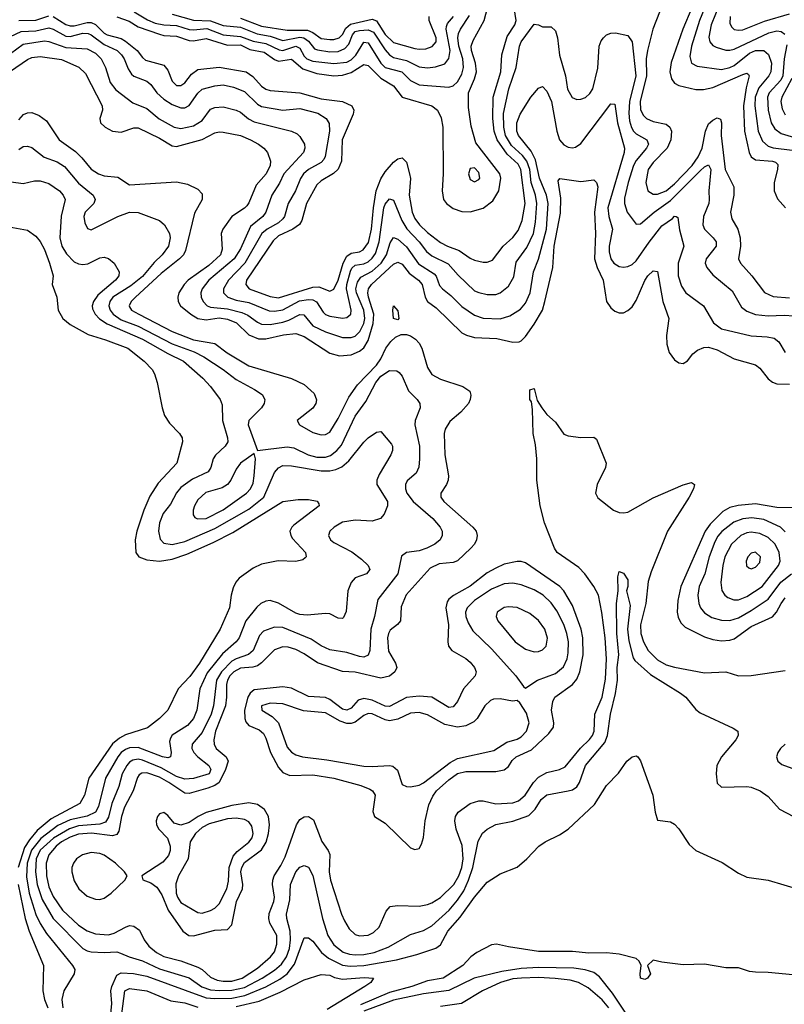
# Model space of a CAD drawing. Header units: inches. Extents: x 501365 to 657855, y 482276 to 547543.
# Tile 362 of 656: x 563154 to 566745, y 504167 to 508794. Entities that reach past the tile are written whole.
import ezdxf

# ---------------------------------------------------------------- set-up
doc = ezdxf.new("R2010")
doc.units = ezdxf.units.IN
doc.header["$MEASUREMENT"] = 0
doc.layers.add('A5560', color=7, linetype='Continuous')

msp = doc.modelspace()

# ---------------------------------------------------------------- linework, layer by layer
at = {"layer": 'A5560', "color": 5}
for points, elevation in [([(566429.2, 508990), (566347, 508790), (566309.4, 508670), (566301.2, 508621.2), (566310, 508590.3), (566336.1, 508576.1), (566450, 508560.7), (566490, 508570.1), (566510, 508579.7), (566582.5, 508637.5), (566610, 508650.3), (566649, 508649), (566671.1, 508631.1), (566684.6, 508590), (566682.6, 508550), (566673.5, 508530), (566625.1, 508474.9), (566609, 508430), (566606.9, 508390), (566622.2, 508270), (566643.7, 508223.7), (566670, 508199.6), (566692.3, 508192.3), (566781.6, 508181.6)], 2040), ([(563311.3, 508810), (563370, 508772.3), (563390, 508766.2), (563410, 508766), (563470, 508781.6), (563490, 508780.9), (563510, 508772), (563550, 508731.6), (563563.7, 508723.7), (563630, 508706.3), (563650, 508694.3), (563704.6, 508650), (563730, 508616.4), (563744.5, 508604.5), (563830, 508580.4), (563850, 508557.3), (563870, 508505.2), (563890, 508485.6), (563910, 508484.5), (563930, 508497.7), (563960.9, 508539.1), (563990, 508560.8), (564090, 508571.1), (564216.9, 508550), (564248.2, 508528.2), (564290, 508481.3), (564310, 508468), (564330, 508461.5), (564470, 508450.6), (564570, 508421.8), (564669.4, 508409.4), (564713.2, 508390), (564722.9, 508370), (564720.7, 508350), (564668.3, 508230), (564665.8, 508130), (564650, 508092.7), (564628, 508072), (564570, 508037.8), (564550, 508018.4), (564500.5, 507930), (564478.6, 507850), (564468.2, 507831.8), (564437, 507810), (564370, 507778), (564344.3, 507755.7), (564219.7, 507570), (564215.8, 507550), (564232, 507530), (564330, 507494), (564370, 507487.7), (564530, 507536.9), (564558.4, 507538.4), (564610, 507518.5), (564630, 507527.9), (564650, 507570.9), (564673.8, 507650), (564690, 507683.3), (564710, 507697.4), (564750, 507703.4), (564767.3, 507712.7), (564792.2, 507747.8), (564805.6, 507810), (564814.8, 507910), (564828.4, 507990), (564850, 508047.2), (564870, 508079.8), (564910, 508125.4), (564930, 508139.8), (564950, 508145.4), (564970, 508125.3), (564985.2, 508070), (564988.8, 508048.8), (564982.6, 507970), (564996.5, 507890), (565010, 507859.5), (565030.9, 507830.9), (565070, 507793.8), (565130, 507747.8), (565162.6, 507730), (565217.5, 507710), (565270, 507673.2), (565290, 507664.1), (565330, 507655.3), (565350, 507655.1), (565375.2, 507664.8), (565424.4, 507730), (565470, 507771.4), (565495.8, 507804.2), (565513.4, 507850), (565527.6, 507930), (565508.2, 508090), (565495.9, 508115.9), (565443, 508163), (565396.2, 508230), (565382.7, 508270), (565376.6, 508330), (565378, 508430), (565414.5, 508550), (565418.4, 508630), (565443.9, 508716.1), (565479.7, 508770), (565486.1, 508790), (565473.9, 508870)], 1980), ([(563610, 508808.1), (563667.4, 508787.4), (563710, 508760.9), (563810, 508725.9), (563830, 508720.8), (563890, 508717.7), (563950, 508696.7), (563970, 508695.4), (564030, 508705.4), (564130, 508674.8), (564190, 508675.9), (564234.4, 508654.4), (564301.3, 508641.3), (564350, 508607.1), (564370, 508599.9), (564430, 508608.2), (564482.9, 508562.9), (564550, 508542.1), (564630, 508530.1), (564670, 508533.1), (564710, 508546.6), (564770, 508583.5), (564790, 508578.9), (564850, 508520.2), (564910, 508482.9), (564950.1, 508430.1), (565089.7, 508389.7), (565115.7, 508370), (565133.8, 508333.8), (565140.6, 508290), (565143.1, 508070), (565137.7, 507990), (565143.8, 507950), (565158.2, 507930), (565190, 507907.6), (565230, 507892.5), (565270, 507890.7), (565330, 507908.4), (565376.8, 507943.2), (565404, 507990), (565414.1, 508050), (565409.2, 508070), (565296.3, 508216.3), (565274.2, 508294.2), (565261.5, 508381.5), (565262.1, 508450), (565290, 508516.3), (565298.7, 508550), (565294.8, 508590), (565275.9, 508650), (565274.4, 508670), (565283.4, 508696.6), (565334.7, 508790), (565351.6, 508850)], 2020), ([(566311, 508850), (566268.7, 508750), (566213.6, 508593.6), (566207.7, 508550), (566215.9, 508515.9), (566230, 508496.6), (566250, 508484.6), (566330, 508466.4), (566365.7, 508465.7), (566410, 508476.1), (566550, 508537.4), (566570, 508543), (566577.4, 508537.4), (566579.8, 508530), (566565.8, 508474.2), (566554.2, 508390), (566558.8, 508270), (566580.3, 508170), (566589.2, 508149.2), (566610, 508135.4), (566689.3, 508129.3), (566704.6, 508124.6), (566714.4, 508114.4), (566713.5, 508090), (566698, 508030), (566697.1, 507990), (566712.7, 507952.7), (566750.9, 507910)], 2020), ([(566443.2, 508870), (566402.6, 508770), (566391.6, 508711.6), (566395.5, 508690), (566410, 508673.2), (566425.6, 508665.6), (566470, 508651.6), (566490, 508650.6), (566510, 508655.4), (566673.4, 508733.4), (566710, 508741.5), (566730, 508738.9), (566747.2, 508727.2)], 2060), ([(563150, 508791.2), (563230, 508792.4), (563290, 508812.7)], 1980), ([(563691, 508831), (563753.2, 508793.2), (563790, 508778), (563829.9, 508770.1), (563890, 508767), (563950, 508748.5), (563970, 508746.6), (564032.8, 508752.8), (564110, 508723.3), (564190, 508715.1), (564250, 508693), (564310, 508682.3), (564372.3, 508652.3), (564390, 508650.3), (564450, 508669.8), (564470, 508660.5), (564490, 508623), (564502.4, 508610), (564530, 508599.3), (564630, 508588.7), (564690, 508595.4), (564710, 508605.3), (564732.8, 508627.2), (564770, 508688.6), (564790, 508685), (564849.5, 508589.5), (564870.3, 508570.3), (564949.1, 508549.1), (564990, 508508.3), (565030, 508488.9), (565170, 508477.9), (565190, 508484.2), (565210, 508503), (565230, 508538.8), (565238.5, 508570), (565235.7, 508610), (565216.9, 508670), (565211.1, 508710), (565214.3, 508730), (565223.9, 508750), (565266.2, 508813.8)], 2040), ([(563870, 508819.9), (563970, 508791.5), (564050, 508788.5), (564110, 508766.8), (564190, 508758.8), (564268.8, 508728.8), (564330, 508717.5), (564390, 508696.7), (564470, 508711.7), (564488.8, 508708.8), (564510, 508692.8), (564538.3, 508658.3), (564552.1, 508652.1), (564610, 508644.1), (564650, 508645.3), (564681.1, 508658.9), (564700, 508680), (564716.6, 508723.4), (564730, 508738.4), (564750, 508744.1), (564790, 508746.3), (564815.2, 508735.2), (564870, 508652.6), (564890, 508629.7), (564910, 508616.2), (564970, 508603.2), (565030, 508572.4), (565070, 508568.8), (565107.1, 508572.9), (565150, 508587.8), (565170, 508611.6), (565175.1, 508650), (565156.3, 508750), (565157.9, 508762.1), (565163.8, 508776.2), (565191.8, 508810)], 2060), ([(564190, 508801.9), (564290, 508764.3), (564410, 508745.4), (564505.9, 508745.9), (564530, 508734.7), (564570, 508705.8), (564610, 508700.8), (564630, 508701.3), (564654.7, 508710), (564670, 508725.6), (564686.1, 508753.9), (564707, 508773), (564810, 508796.9), (564830, 508789.7), (564870, 508725.1), (564910, 508686.7), (565010, 508659), (565030, 508655.7), (565061.7, 508658.3), (565091, 508669), (565109.4, 508690.6), (565109.9, 508710), (565076.5, 508790), (565077.2, 508810)], 2080), ([(566159, 508830), (566127.8, 508750), (566102.2, 508650), (566096.8, 508610), (566097.6, 508530), (566067.8, 508410), (566070.4, 508370.4), (566084.3, 508344.3), (566098.2, 508330), (566130, 508315.9), (566190, 508303.5), (566207.8, 508290), (566215, 508270), (566212.4, 508230), (566195.1, 508190), (566130, 508124), (566106.5, 508090), (566094.7, 508030), (566104.3, 507990), (566130, 507974.3), (566150, 507974.7), (566190, 507989.4), (566230, 508022.7), (566312.8, 508110), (566341.1, 508150), (566359.4, 508190), (566375.3, 508270), (566390, 508304.3), (566410, 508322.8), (566430, 508332.5), (566446.2, 508326.2), (566451, 508310), (566448.5, 508250), (566467.7, 508090), (566508.4, 508008.4), (566507.9, 507970), (566492.5, 507890), (566498.6, 507858.6), (566527.4, 507810), (566537.5, 507770), (566539.8, 507730), (566530.1, 507670), (566540.2, 507650), (566593.5, 507590), (566651.9, 507511.9), (566693.1, 507493.1), (566770, 507486.5)], 1980), ([(566491, 508810), (566490, 508777.3), (566499.1, 508759.1), (566510, 508749.1), (566530, 508744.6), (566550, 508746.2), (566653, 508787), (566770, 508821.4)], 2080), ([(563110, 508715.8), (563160.3, 508739.7), (563230, 508741.7), (563290, 508755.6), (563310, 508749.4), (563370, 508717.4), (563390, 508715), (563450, 508731), (563475.8, 508730), (563490, 508724.1), (563550, 508677.2), (563610.7, 508650), (563631.4, 508630), (563644.2, 508610), (563663.2, 508563.2), (563679.1, 508539.1), (563690, 508529.5), (563750, 508506.3), (563769.3, 508489.3), (563797.5, 508450), (563830, 508420.4), (563870, 508395.2), (563910, 508380.6), (563930, 508381), (563950, 508390.7), (563990, 508449.4), (564010, 508468.4), (564070, 508483.8), (564110, 508487.7), (564157.6, 508477.6), (564210, 508456.8), (564270, 508397.5), (564290, 508386.5), (564390, 508368.8), (564470, 508377.4), (564554.7, 508354.7), (564592.9, 508330), (564606.7, 508306.7), (564609.6, 508270), (564588.6, 508151.4), (564582.2, 508137.8), (564570, 508124.1), (564510, 508090.3), (564486.9, 508070), (564472.1, 508048), (564449.2, 507990), (564414.6, 507930), (564397.4, 507870), (564390, 507858.4), (564370, 507840.1), (564315.3, 507810), (564290.8, 507789.2), (564211.9, 507650), (564135, 507570), (564110.6, 507530), (564110.7, 507510), (564131.7, 507490), (564170, 507477), (564230, 507465.4), (564325.6, 507425.6), (564350, 507423.9), (564390, 507430.1), (564467.2, 507472.8), (564510, 507478.9), (564530, 507477.3), (564548.5, 507468.5), (564579.2, 507419.2), (564589.7, 507409.7), (564610, 507401.8), (564670, 507391.8), (564690, 507394.8), (564709.8, 507410), (564711.1, 507430), (564688.4, 507530), (564689.7, 507550), (564707.5, 507612.5), (564714, 507626), (564730, 507640.2), (564770, 507647.1), (564790, 507656.3), (564810, 507674.3), (564824.3, 507695.7), (564841.5, 507750), (564864.4, 507910), (564870, 507928.2), (564890, 507952.5), (564910, 507945.8), (564949.4, 507850), (564972.1, 507812.1), (565030.1, 507750), (565065, 507705), (565090, 507685.4), (565166.4, 507646.4), (565213.7, 507593.7), (565290, 507520.9), (565310, 507511.7), (565350, 507503), (565390, 507502.5), (565410, 507510.2), (565450, 507541.6), (565474.5, 507585.5), (565485.4, 507654.6), (565536.3, 507723.7), (565567.3, 507790), (565576.8, 507843.2), (565582.6, 507930), (565576.4, 507970), (565557, 508030), (565549.2, 508090), (565535.7, 508130), (565515.7, 508155.7), (565463.5, 508203.5), (565435.7, 508250), (565427.5, 508290), (565426.1, 508353.9), (565452, 508470), (565485.8, 508570), (565501, 508670), (565509.9, 508690), (565570, 508772.7), (565590, 508770.2), (565610, 508761.2), (565650, 508760.2), (565670, 508742.3), (565680.1, 508710), (565690, 508628.2), (565716.9, 508530), (565727.7, 508467.7), (565748.7, 508428.7), (565770, 508419.8), (565790, 508420.7), (565811.1, 508428.9), (565832.5, 508447.5), (565845.5, 508470), (565870, 508566.8), (565876.2, 508670), (565884.9, 508695.1), (565896.3, 508710), (565910, 508722.6), (565930, 508731.7), (565953, 508733), (566010, 508720.4), (566030, 508690.6), (566047.3, 508530), (566017.4, 508410), (566014.4, 508354.4), (566018.9, 508318.9), (566027.2, 508287.2), (566037.3, 508270), (566050, 508257.9), (566099.3, 508230), (566106.9, 508210), (566098.3, 508190), (566050, 508132.5), (566037.1, 508110), (566012.1, 508030), (565995.4, 507955.4), (565994.1, 507930), (566006.7, 507890), (566050, 507833.8), (566070, 507834.7), (566134.6, 507890), (566210, 507944.3), (566350, 508084.4), (566370, 508102.9), (566390, 508112), (566399.6, 508090), (566390.7, 507990.7), (566392.8, 507950), (566390.1, 507930), (566366.2, 507870), (566362.5, 507830), (566370.2, 507810), (566411.9, 507770), (566425.5, 507750), (566425.1, 507730), (566378.6, 507670), (566373.7, 507650), (566380.7, 507630), (566410, 507595.5), (566500.6, 507520.6), (566544.1, 507444.1), (566570, 507424.5), (566610, 507409.1), (566670, 507402.2), (566745.3, 507405.3), (566790, 507402.2)], 1960), ([(563110, 508635.4), (563170, 508678.8), (563270, 508695.1), (563290, 508692.7), (563370, 508664.5), (563470, 508657.5), (563510, 508636.6), (563536.8, 508610), (563556.9, 508570), (563579.1, 508499.1), (563605.3, 508465.3), (563684.5, 508404.5), (563750, 508377.7), (563809.1, 508329.1), (563879.6, 508290), (563910, 508283.1), (563970, 508296.3), (564010, 508321.3), (564050, 508373.2), (564070, 508382.3), (564110, 508384.4), (564170, 508369), (564190, 508359.6), (564228.7, 508328.7), (564254.4, 508314.4), (564431.1, 508271.1), (564457.7, 508257.7), (564470, 508246), (564491.8, 508210), (564493.6, 508190), (564486.6, 508170), (564394.7, 508070), (564373.8, 508026.2), (564337.7, 507970), (564310.4, 507889.6), (564295.7, 507870), (564237.7, 507822.3), (564190, 507717.3), (564160.3, 507670), (564041.3, 507570), (564010.2, 507530.2), (564004.7, 507510), (564006.5, 507490), (564015, 507470), (564033.8, 507450), (564050, 507443.8), (564130, 507435.7), (564197.7, 507417.8), (564225.6, 507405.6), (564270, 507372.6), (564290, 507363.9), (564330, 507361.8), (564390, 507372.9), (564418, 507382), (564470, 507408.8), (564488.1, 507408.1), (564530, 507355.7), (564590, 507327.4), (564670, 507301.3), (564710, 507301), (564730, 507307.8), (564751.2, 507328.8), (564770, 507366.9), (564775.5, 507390), (564769.5, 507430), (564735.9, 507510), (564733.2, 507530), (564739.7, 507560.3), (564755.9, 507584.1), (564810, 507612.5), (564851.1, 507650), (564876.6, 507690), (564893.7, 507746.3), (564910, 507770.9), (564930, 507763.6), (564970, 507726.8), (565027, 507647), (565100.4, 507600.4), (565109.2, 507589.2), (565125.9, 507545.9), (565139.1, 507530), (565178.4, 507498.4), (565230, 507446.5), (565290, 507405.7), (565331.1, 507391.1), (565410, 507389.1), (565456.7, 507403.3), (565505.6, 507434.4), (565530, 507462.9), (565552, 507510), (565567.6, 507610), (565590, 507668.9), (565627.6, 507810), (565636, 507930), (565628.4, 507970), (565595.3, 508050), (565575.9, 508135.9), (565556, 508176), (565496.7, 508250), (565488.5, 508270), (565488.2, 508310), (565503.9, 508350), (565554.3, 508430), (565590, 508472.2), (565610, 508480.3), (565630, 508458.7), (565651.6, 508410), (565676.6, 508270), (565689.1, 508230), (565710, 508206), (565730, 508194.8), (565750, 508191.9), (565764, 508196), (565790, 508212.7), (565930, 508398.3), (565950, 508397.6), (565961.1, 508310), (565994.4, 508190), (565992.7, 508170), (565917, 507910), (565921.1, 507870), (565938.5, 507810), (565923.3, 507730), (565923.3, 507703.3), (565930.5, 507670.5), (565945, 507650), (565970, 507634.5), (565990, 507630.8), (566010, 507633.9), (566030, 507643.5), (566050, 507660.7), (566110, 507748.9), (566170, 507826.4), (566220.4, 507859.6), (566230, 507871.4), (566238, 507870), (566244.9, 507864.9), (566253.5, 507806.5), (566273.5, 507730), (566246.4, 507650), (566247, 507590), (566261.8, 507541.8), (566283.2, 507510), (566365.7, 507450), (566412.4, 507370), (566450, 507341.5), (566589.2, 507309.2), (566664.2, 507304.2), (566697.3, 507297.3), (566720.4, 507280.4), (566750.1, 507230.1)], 1940), ([(566757, 508677), (566745.1, 508610), (566738.6, 508530), (566728.8, 508510), (566674.5, 508450), (566666.4, 508430), (566669.5, 508370), (566683, 508310), (566701.4, 508281.4), (566730, 508259.6), (566845.6, 508225.6)], 2060), ([(563110, 508552.6), (563190, 508607.4), (563210, 508616.3), (563250, 508620.8), (563350, 508607.5), (563430.8, 508570.8), (563461.9, 508541.9), (563540.4, 508390), (563542.6, 508370), (563530.2, 508330), (563532.9, 508310), (563555, 508290), (563590, 508271.2), (563630, 508266.6), (563690, 508286.9), (563710, 508286.8), (563810, 508238.3), (563870, 508201.5), (563890, 508197.8), (564010, 508232), (564070, 508262.2), (564090, 508267.5), (564110, 508265.6), (564190, 508250.1), (564238, 508230), (564275.5, 508210), (564300.7, 508190), (564316.9, 508170), (564331, 508130), (564329.4, 508110), (564311.1, 508070), (564263.8, 508016.2), (564230, 507933.1), (564220.4, 507919.6), (564210, 507908), (564149.8, 507870.2), (564107.9, 507810), (564100.1, 507790), (564104.7, 507715.3), (564096.7, 507690), (564041.3, 507638.7), (563945.3, 507570), (563925.5, 507550), (563901.3, 507510), (563896.3, 507490), (563898.1, 507470), (563909.5, 507450), (563958, 507410), (563990, 507390.1), (564030, 507384.5), (564090, 507392.7), (564130, 507386.6), (564171.7, 507370), (564230, 507314.1), (564274.6, 507294.6), (564310, 507294), (564393.5, 507313.5), (564450, 507319.9), (564490, 507305), (564610, 507226.8), (564655.4, 507215.4), (564710, 507218.9), (564750, 507237), (564770, 507252.3), (564790, 507286.6), (564813.8, 507366.2), (564816.5, 507410), (564791.9, 507490), (564788.5, 507510), (564792.7, 507530), (564806.3, 507550), (564890, 507627.8), (564910, 507644.8), (564930, 507654.3), (564950, 507646), (564983.8, 507603.8), (565026.3, 507570), (565043.6, 507550), (565058.8, 507490), (565069.5, 507469.5), (565110, 507441), (565230, 507323.2), (565251.9, 507311.9), (565290, 507301.3), (565395.5, 507295.5), (565470, 507278.6), (565499.5, 507280.5), (565510, 507284.5), (565530, 507305.4), (565570, 507363.5), (565608.7, 507430), (565620.6, 507470), (565657.6, 507630), (565664.1, 507730), (565694.7, 507885.3), (565696.1, 507956.1), (565682.9, 508037.1), (565691.6, 508048.4), (565790, 508034.7), (565850, 508041.3), (565862.4, 508030), (565869.2, 508009.2), (565853.5, 507890), (565859, 507790), (565854.2, 507670), (565866.3, 507630), (565893.9, 507570), (565910, 507470.4), (565930, 507440.7), (565950, 507424.1), (565970, 507416.3), (565990, 507417.5), (566010, 507427.2), (566030, 507445.6), (566050, 507474.7), (566090, 507569.1), (566103.9, 507590), (566130, 507613.7), (566150, 507611.6), (566174.1, 507470), (566203.5, 507390), (566191.5, 507310), (566192.8, 507270), (566203.9, 507230), (566230, 507195.5), (566250, 507181.6), (566270, 507179.3), (566290, 507191.1), (566315.6, 507224.4), (566338.1, 507241.9), (566366.6, 507253.4), (566390, 507255.3), (566430, 507243.2), (566510, 507200.2), (566610, 507172.1), (566630, 507156.5), (566670, 507106), (566690, 507090.2), (566710, 507083.8), (566770, 507081.6)], 1920), ([(566781.5, 508518.5), (566733.2, 508430), (566729.4, 508410), (566735.5, 508375.5), (566750, 508347.6)], 2080), ([(563150, 508324.3), (563171.5, 508348.5), (563190, 508357.5), (563210, 508357.8), (563244.6, 508344.6), (563278.8, 508318.8), (563339, 508230), (563415.4, 508175.4), (563446, 508146), (563490, 508091.6), (563523.6, 508070), (563550, 508061.3), (563613.8, 508053.8), (563670, 508018.5), (563890, 508032), (563941.7, 508021.7), (563990, 507997.7), (564010, 507975.5), (564010.1, 507950), (563974.8, 507885.2), (563932.1, 507710), (563922.8, 507690), (563903.9, 507670), (563818.2, 507601.8), (563697.7, 507490), (563677.7, 507470), (563668.2, 507450), (563670, 507444.9), (563678.6, 507430), (563713.2, 507410), (563870, 507329.7), (563970, 507290.6), (564070, 507272.7), (564128.2, 507228.2), (564230, 507167.8), (564430, 507108.5), (564490, 507079.8), (564537.1, 507037.1), (564548.1, 507008.1), (564544.3, 506990), (564531.1, 506968.9), (564456.3, 506910), (564467.7, 506890), (564530, 506854.3), (564570, 506843.2), (564590, 506844.6), (564610, 506856.2), (564650, 506920.7), (564699.9, 507020.1), (564741, 507079), (564830, 507171), (564850, 507200.7), (564873.6, 507250), (564897.3, 507282.7), (564918.3, 507301.7), (564945.2, 507314.8), (564970, 507315.1), (564990, 507308.5), (565013.4, 507293.4), (565030, 507273.9), (565042.4, 507250), (565070, 507160.3), (565090, 507127.7), (565130, 507105.3), (565235.5, 507070), (565268, 507048), (565272.4, 507030), (565270.2, 507010), (565261.6, 506990), (565226.5, 506950), (565174.4, 506905.6), (565151.6, 506870), (565148, 506850), (565150.8, 506750), (565167.9, 506650), (565167.1, 506630), (565159, 506610), (565131.8, 506570), (565131.7, 506550), (565145.5, 506530), (565282.6, 506410), (565297.5, 506390), (565303, 506370), (565300.1, 506350), (565290.1, 506330), (565272.3, 506310), (565210, 506250.9), (565190, 506243.1), (565123.6, 506236.4), (565082.5, 506217.5), (564968.9, 506091.1), (564945.7, 506034.3), (564942, 505970), (564927.9, 505952.1), (564894.4, 505925.6), (564885.5, 505910), (564881.8, 505890), (564885.9, 505825.9), (564918.2, 505770), (564924.7, 505750), (564915.6, 505730), (564890, 505709.4), (564850, 505700.3), (564730, 505728.1), (564670, 505730.4), (564552.3, 505772.3), (564490, 505813.5), (564450, 505833.8), (564414.7, 505845.3), (564390, 505847.1), (564350, 505833.7), (564290, 505771.8), (564270, 505758.1), (564248.5, 505751.5), (564190, 505747), (564160.1, 505730), (564141.1, 505710), (564130.1, 505690), (564125.3, 505670), (564125.7, 505610), (564120.4, 505570), (564074.1, 505450), (564065.8, 505410), (564066.8, 505390), (564077, 505370), (564123, 505330), (564132.7, 505310), (564121, 505270), (564090, 505209.9), (564070, 505195.6), (564036.8, 505183.2), (563950, 505157.6), (563930, 505158.7), (563854.3, 505210), (563810, 505234.4), (563750, 505254.1), (563726.6, 505253.4), (563714.3, 505245.7), (563706.4, 505233.6), (563686.2, 505170), (563646, 505094), (563632.3, 505050), (563619, 504981), (563610, 504964.3), (563590, 504958.3), (563490.7, 504970.7), (563430, 504966), (563390, 504951.9), (563350.5, 504930), (563324.5, 504910), (563290, 504870), (563277.8, 504830), (563279.2, 504770), (563290, 504719.7), (563310, 504673.8), (563354.7, 504610), (563430, 504539), (563470, 504511.6), (563510, 504498.2), (563570, 504493.3), (563598, 504502), (563650, 504530.1), (563670, 504536.8), (563690, 504534.8), (563716.1, 504516.1), (563738.8, 504470), (563760.6, 504440.6), (563796.8, 504410), (563830, 504392.3), (563910, 504371.5), (563990, 504342.3), (564010.3, 504330.3), (564050, 504293.9), (564080.9, 504280.9), (564110, 504275.6), (564150, 504276.3), (564199, 504290), (564270, 504336.4), (564331.5, 504390), (564350, 504413.4), (564361.8, 504450), (564360.7, 504490), (564327.8, 504547.8), (564323.3, 504570), (564325.7, 504594.3), (564347.2, 504650), (564350.3, 504670), (564340.7, 504730), (564342.1, 504750), (564349.1, 504770), (564380.6, 504819.4), (564399.9, 504860.1), (564454.4, 505010), (564470, 505036.2), (564490, 505048.2), (564510, 505049.2), (564533.6, 505033.6), (564572.1, 504932.1), (564602.7, 504890), (564610.8, 504870.8), (564607.8, 504790), (564613, 504750), (564665.2, 504590), (564679.3, 504559.3), (564701.4, 504521.4), (564730, 504495.2), (564750, 504488.1), (564790, 504491.4), (564816, 504504), (564842.2, 504530), (564875, 504605), (564894, 504626), (564928.5, 504631.5), (565030, 504628.4), (565070, 504636.4), (565090, 504644), (565130, 504669.6), (565192.6, 504730), (565217, 504770), (565229.9, 504810), (565236.1, 504850), (565232.6, 504912.6), (565204.5, 504990), (565198.1, 505030), (565201, 505050), (565212.9, 505070), (565270, 505111), (565310, 505124), (565330, 505123.6), (565390.3, 505109.7), (565470, 505114), (565496.9, 505123.1), (565527.3, 505150), (565566.5, 505210), (565590, 505233.9), (565630, 505255.7), (565690, 505270.5), (565716.5, 505283.5), (565788.6, 505371.4), (565830, 505412.3), (565844, 505430), (565852, 505450), (565855.9, 505530), (565889.4, 505610.6), (565905.1, 505694.9), (565910.2, 505790), (565904.6, 505890), (565888.9, 506008.9), (565872.2, 506090), (565850.8, 506130.8), (565808.6, 506190), (565780.4, 506220.4), (565679.1, 506290), (565666, 506310), (565618.5, 506430), (565598.6, 506510), (565582.9, 506630), (565583.2, 506730), (565576.7, 506796.7), (565565.9, 506850), (565562.3, 506962.3), (565557.8, 506997.8), (565549.9, 507010.1), (565550, 507054.9), (565570, 507061), (565585.2, 507005.2), (565605.7, 506970), (565630, 506939.1), (565670, 506902.8), (565710, 506847.3), (565730, 506838), (565790, 506830.4), (565850, 506832.4), (565863.1, 506823.1), (565908.4, 506710), (565905.7, 506690), (565866.2, 506610), (565859.2, 506570), (565870, 506547.7), (565942.6, 506490), (565970, 506478.6), (565990, 506476.6), (566010, 506480.6), (566130, 506547.6), (566270, 506608.9), (566310, 506619.3), (566324, 506610), (566319.5, 506590), (566298.8, 506550), (566196.9, 506390), (566119.8, 506200.2), (566106.2, 506153.8), (566094.7, 506050), (566069.8, 505950.2), (566071.4, 505910), (566083.9, 505870), (566105.8, 505830), (566150, 505785.7), (566190, 505763.1), (566230, 505751), (566370, 505725.3), (566471.3, 505730), (566530.7, 505710.7), (566590, 505711.8), (566750, 505735.6)], 1880), ([(563150, 508184), (563170, 508199.3), (563190, 508200.7), (563210, 508193.6), (563268.9, 508148.9), (563330, 508126.9), (563363.8, 508103.8), (563430, 508026.1), (563499.3, 507970), (563508.5, 507950), (563501.5, 507930), (563460.9, 507890), (563454.4, 507870), (563460, 507840), (563472.4, 507812.4), (563490, 507806.9), (563614, 507870), (563670, 507890.1), (563710, 507888), (563810.4, 507850), (563833.7, 507830), (563857.7, 507790), (563861.1, 507770), (563852.6, 507730), (563823, 507690), (563785.9, 507654.1), (563730, 507587.7), (563676.1, 507543.9), (563591.5, 507490), (563576.7, 507470), (563571.7, 507450), (563577.8, 507430), (563592.3, 507410), (563630, 507383.3), (563710, 507354.1), (563870, 507271), (563973, 507233), (564018.5, 507210), (564109.4, 507150), (564170, 507103.9), (564257.1, 507057.1), (564292.4, 507032.4), (564305.2, 507010), (564302.6, 506990), (564289.3, 506970), (564230.2, 506910), (564227.4, 506890), (564270.4, 506770.4), (564410, 506787.2), (564441.8, 506781.8), (564509.2, 506750), (564550, 506738.9), (564590, 506738.1), (564613.2, 506746.8), (564644, 506770), (564665.4, 506794.6), (564730, 506931.6), (564780.1, 506999.9), (564826.7, 507090), (564850, 507119.6), (564890, 507145.6), (564924.7, 507144.7), (564936.7, 507136.7), (564950, 507119.3), (564980.2, 507050), (565020.3, 507010), (565033.7, 506990), (565034.3, 506970), (565011.6, 506910), (565009.5, 506890), (565031.2, 506790), (565032.3, 506730), (565027.9, 506692.1), (565016, 506664), (564973, 506627), (564966.2, 506610), (564966.4, 506590), (564971.8, 506570), (565001.7, 506530), (565094.3, 506450), (565129.2, 506410), (565137.6, 506390), (565138.5, 506370), (565128.9, 506350), (565103.6, 506330), (565066.3, 506310), (565030, 506298), (564970.2, 506289.8), (564946.8, 506273.2), (564929.6, 506190), (564835.5, 506070), (564820.5, 505990), (564803.3, 505930), (564798.6, 505830), (564790, 505807.8), (564770, 505798.5), (564750, 505801.1), (564690, 505820.1), (564610, 505833), (564570, 505851.9), (564523.3, 505883.3), (564390, 505937.6), (564350, 505939.6), (564299.5, 505920.5), (564279.8, 505900.2), (564250, 505829.9), (564228.9, 505811.1), (564170, 505790.8), (564150, 505778.9), (564101.2, 505730), (564078, 505690), (564063.7, 505570), (564052.7, 505530), (564010, 505444.7), (563964.1, 505390), (563962.1, 505370), (563971.4, 505350), (563990, 505330.1), (564041.4, 505290), (564051.7, 505270), (564042.8, 505250), (563970, 505227.8), (563930, 505224.8), (563890, 505237.9), (563817.8, 505277.8), (563730, 505314.5), (563710, 505318.4), (563685.7, 505314.3), (563670, 505305.3), (563656.4, 505290), (563634.2, 505250), (563618.6, 505190), (563586.7, 505110), (563570, 505047.1), (563556.5, 505023.5), (563530, 505013.3), (563430, 505005), (563387.7, 504992.3), (563311.7, 504948.3), (563250, 504891.9), (563230.5, 504850), (563227.8, 504790), (563235.3, 504730), (563258.9, 504658.9), (563310.3, 504570.3), (563450, 504429.6), (563470, 504418.4), (563490, 504413.8), (563550, 504410.1), (563610, 504412.9), (563627.7, 504407.7), (563667, 504390), (563730, 504371.9), (563810, 504334.4), (563950, 504291.3), (564009.7, 504249.7), (564050, 504235.7), (564091.4, 504231.4), (564150, 504232.9), (564210, 504246.2), (564292.8, 504290), (564350, 504327.4), (564383.8, 504356.2), (564407.3, 504390), (564420.3, 504430), (564425.6, 504470), (564424.5, 504510), (564408.2, 504570), (564407, 504590), (564421.8, 504658.2), (564424.9, 504730), (564450, 504790.2), (564470, 504811.3), (564490, 504819.6), (564510, 504811.7), (564530, 504772.7), (564575.7, 504570), (564601.2, 504490), (564630, 504446.1), (564672.8, 504412.8), (564702.6, 504402.6), (564730, 504399.1), (564770, 504400.9), (564819.3, 504410), (564884.5, 504435.5), (564990, 504495), (565050, 504513.6), (565090, 504535.1), (565170.4, 504610), (565210, 504656.5), (565239.3, 504700.7), (565262.2, 504750), (565281.8, 504810), (565306.8, 504933.2), (565328.2, 504971.8), (565349.9, 504990.1), (565390, 505012.4), (565470, 505027.4), (565545.5, 505054.5), (565575.8, 505084.2), (565603.9, 505130), (565630, 505150.8), (565730, 505169.6), (565750, 505175.5), (565770, 505188.3), (565783.2, 505210), (565811.9, 505290), (565902.1, 505397.9), (565914.2, 505430), (565928.2, 505530), (565952.8, 505627.2), (565961.1, 505690), (565960.9, 505750), (565967.8, 505810), (565959.1, 505910), (565957.1, 506050), (565964.4, 506110), (565963.3, 506176.7), (565970, 506201), (565990, 506194), (566010, 506162), (566010.2, 506130), (566003.8, 506110), (566021.7, 506041.7), (566008.6, 505930), (566015.6, 505875.6), (566035.6, 505795.6), (566043.2, 505783.2), (566117.4, 505717.4), (566258.5, 505630), (566282.4, 505610), (566330, 505552.2), (566350, 505537), (566505.5, 505465.5), (566527.3, 505450), (566528.2, 505430), (566517, 505410), (566450.3, 505330), (566428.7, 505290), (566424.9, 505250), (566430, 505206), (566450, 505187.7), (566570, 505190.2), (566590, 505187.6), (566632.7, 505170), (566670, 505143.1), (566723.5, 505083.5), (566788.2, 505050)], 1860), ([(563112.8, 508032.8), (563170, 508023.9), (563223.3, 508036.7), (563250, 508037.6), (563290, 508024.2), (563340.2, 507990), (563358.3, 507970), (563367.2, 507950), (563348.4, 507871.6), (563341.9, 507770), (563351.2, 507730), (563374, 507694), (563410, 507656.6), (563430, 507646.6), (563450, 507643.3), (563473.4, 507646.6), (563530, 507674.6), (563550, 507678.2), (563570, 507672.7), (563597.6, 507650), (563621.1, 507610), (563618.5, 507590), (563604.1, 507570), (563520.7, 507499.3), (563499.7, 507470), (563494.4, 507450), (563496.1, 507436.1), (563507.5, 507410), (563528.2, 507388.2), (563565, 507365), (563730, 507293.6), (563850, 507225.2), (563923.5, 507190), (564013.5, 507110), (564050.2, 507070), (564094.9, 507010), (564104.3, 506984.3), (564106.6, 506910), (564130.1, 506830), (564130.8, 506810), (564119.3, 506790), (564072.7, 506747.3), (564062.8, 506730), (564052.1, 506690), (564038.4, 506670), (563965.6, 506634.4), (563910, 506596.5), (563889.7, 506570.3), (563862.1, 506517.9), (563826.9, 506473.1), (563810.1, 506430), (563806.2, 506390), (563812.9, 506352.9), (563830, 506333.5), (563870, 506327.8), (563930, 506342.7), (564070, 506402.9), (564230, 506493.8), (564300.8, 506550), (564350, 506666), (564370, 506688.7), (564390, 506698.9), (564430, 506698.2), (564570, 506673.7), (564610, 506674.7), (564639.3, 506680.7), (564666.4, 506693.6), (564699.4, 506720.6), (564770, 506809.1), (564790, 506828.9), (564830, 506856.5), (564850, 506858.7), (564899.8, 506799.8), (564904.5, 506790), (564904.3, 506770), (564896.3, 506750), (564842.5, 506657.5), (564831.1, 506630), (564830.7, 506610), (564881.9, 506530), (564881.8, 506510), (564866, 506470), (564848.2, 506450), (564810, 506437.8), (564730, 506442.9), (564670, 506432.5), (564630.2, 506410), (564610.2, 506390), (564603.8, 506370), (564613.6, 506350), (564630, 506337.7), (564714.2, 506294.2), (564759.3, 506259.3), (564791.1, 506230), (564798.6, 506210), (564782.4, 506190), (564728.9, 506171.1), (564710.7, 506149.3), (564695.5, 506110), (564687.1, 506012.9), (564675.2, 505984.8), (564670, 505980.4), (564650, 505981.4), (564610, 506001.4), (564590, 506003.9), (564503.4, 505996.6), (564470, 505998.3), (564450, 506005.4), (564370, 506052.2), (564330, 506064.9), (564310, 506061.8), (564286.3, 506050), (564266.9, 506033.1), (564216.1, 505970), (564184, 505890), (564170.8, 505870), (564105.9, 505814.1), (564034.8, 505725.2), (564000.3, 505650), (563985.5, 505550), (563970, 505510.8), (563942.1, 505477.9), (563870, 505431.7), (563861.7, 505418.3), (563858, 505402), (563865.3, 505350), (563861.7, 505330), (563850, 505324.7), (563824.4, 505330), (563710, 505373.2), (563670, 505373), (563650, 505365), (563630, 505350), (563614.7, 505330), (563556.1, 505230), (563523.7, 505096.3), (563510, 505070), (563470, 505051.6), (563390, 505033.9), (563333.3, 505006.7), (563253.1, 504946.9), (563208.8, 504891.2), (563188.6, 504830), (563186.1, 504766.1), (563198.7, 504690), (563229.6, 504589.6), (563250, 504546.8), (563279.8, 504499.8), (563402.2, 504350), (563412.5, 504330), (563410.1, 504310), (563360.4, 504230), (563351.1, 504190), (563356.3, 504150)], 1840), ([(563070, 507827.9), (563190, 507804.6), (563230, 507777.7), (563250, 507752.3), (563270, 507714.4), (563293.1, 507650), (563310.2, 507590), (563305.3, 507550), (563328.7, 507490), (563334, 507430), (563355.5, 507390), (563390, 507362.4), (563474.5, 507314.5), (563555.8, 507290), (563660.9, 507250), (563738.9, 507190), (563775.3, 507150), (563786.7, 507130), (563799.5, 507090), (563822.6, 506970), (563834, 506934), (563857.8, 506897.8), (563904.9, 506850), (563916.5, 506830), (563918.9, 506810), (563891.1, 506710), (563803.7, 506616.3), (563765.3, 506554.7), (563736, 506490), (563703.6, 506390), (563695.9, 506350), (563699.3, 506290), (563712.9, 506270), (563750, 506255.5), (563810, 506250.1), (563870, 506259.3), (563938.2, 506281.8), (564063, 506337), (564155, 506385), (564390, 506530.2), (564461, 506539), (564510, 506539), (564551.5, 506531.5), (564558.8, 506518.8), (564560.5, 506510), (564440.8, 506419.2), (564431.5, 506410), (564423.2, 506390), (564426.5, 506370), (564435.5, 506355.5), (564496.5, 506290), (564499.3, 506270), (564495.2, 506264.8), (564483.6, 506256.4), (564451.2, 506248.8), (564368.2, 506251.8), (564290, 506235.3), (564250, 506216.1), (564184.7, 506170), (564169, 506151), (564156.3, 506123.7), (564147.1, 506090), (564139.5, 506030), (564095.7, 505930), (563998.8, 505770), (563952.5, 505707.5), (563898, 505650), (563849.2, 505550), (563810.2, 505510), (563754.3, 505465.7), (563650, 505433.5), (563621.6, 505418.4), (563589.6, 505390.4), (563478.4, 505230), (563457.7, 505150), (563436.3, 505110), (563301.4, 505038.6), (563235.7, 504984.3), (563199.5, 504940.5), (563176.8, 504903.2), (563146.3, 504810)], 1820), ([(566790, 506500.8), (566710, 506501.8), (566610, 506519.8), (566528.1, 506511.9), (566490, 506502.1), (566456.4, 506483.6), (566397, 506423), (566372.9, 506390), (566259.9, 506130), (566245.5, 506065.5), (566242.8, 506010), (566246.3, 505986.3), (566259.2, 505959.2), (566279.1, 505939.1), (566370, 505894.6), (566410, 505881.6), (566450, 505875.2), (566490, 505877.7), (566510, 505885.2), (566590, 505942.9), (566690, 505987.9), (566709.4, 506010.6), (566730, 506050.7), (566750, 506076.8)], 1920), ([(566750, 506386.8), (566727.5, 506410), (566650, 506444.7), (566593.1, 506453.1), (566550, 506449.3), (566507.6, 506432.4), (566451.3, 506388.7), (566433.1, 506366.9), (566419.7, 506340.3), (566393.2, 506270), (566372.8, 506190), (566345.2, 506130), (566339.4, 506090), (566343.6, 506050), (566351.6, 506030), (566370, 506006.3), (566404.8, 505984.8), (566450, 505972.5), (566490, 505971.4), (566530, 505983.5), (566590, 506017.3), (566670, 506071.4), (566729.8, 506150.2), (566778.5, 506190)], 1940), ([(566750, 505389.8), (566728.1, 505370), (566715.2, 505350), (566709.3, 505330), (566714.7, 505310), (566733.3, 505293.3), (566798, 505270)], 1880), ([(563578.7, 504090), (563585.8, 504170), (563582.4, 504230), (563586.1, 504250), (563610, 504304.5), (563630, 504315.6), (563688, 504312), (563750, 504299.9), (564030, 504197.7), (564070, 504194.2), (564150, 504196.3), (564211, 504209), (564310.5, 504249.5), (564375.4, 504284.6), (564409.9, 504310), (564444.2, 504355.8), (564490, 504479.6), (564510, 504479.3), (564530, 504463.5), (564571, 504411), (564603.6, 504383.6), (564670, 504351.2), (564705.6, 504345.6), (564770, 504348.6), (564923.7, 504376.3), (565018.9, 504401.1), (565108.8, 504431.2), (565130, 504446), (565164.6, 504510), (565223.1, 504576.9), (565290, 504670.8), (565350, 504740.7), (565410, 504780.9), (565490, 504812), (565536.2, 504850), (565592.3, 504910), (565622.7, 504930), (565690, 504963.1), (565730, 504990.3), (565853.3, 505106.7), (565910, 505194.9), (565966.3, 505253.7), (566006, 505310), (566030, 505330.5), (566050, 505334), (566058, 505330), (566070, 505312), (566127.7, 505150), (566139.1, 505070), (566150, 505032), (566210, 505024.9), (566230, 505014), (566250, 504992.2), (566298.2, 504918.2), (566330, 504890.3), (566453.8, 504833.8), (566530, 504784), (566570, 504764.9), (566669.7, 504750.3), (566890, 504684.2)], 1840), ([(563146.6, 504730), (563178.8, 504570), (563198.4, 504510), (563264.8, 504350), (563262.3, 504230), (563270, 504190.2), (563285.6, 504150)], 1820), ([(566785, 504305), (566670, 504316.8), (566610, 504317.8), (566581.7, 504321.7), (566530, 504338.2), (566470, 504339.1), (566370, 504355.4), (566270, 504353), (566170, 504365), (566130, 504375.2), (566102, 504350), (566117.6, 504310), (566103, 504290), (566090, 504283.5), (566069.8, 504290), (566067.9, 504310), (566073.2, 504350), (566063.9, 504370), (566050, 504381.9), (565970, 504403.4), (565910, 504409.5), (565827.2, 504407.2), (565750, 504414.7), (565590, 504415.3), (565450, 504437), (565394, 504450), (565370, 504446), (565300.4, 504410), (565273, 504390), (565235.5, 504350), (565142.6, 504290), (565070, 504277.2), (564995.2, 504250), (564890, 504221.7), (564755.1, 504164.9)], 1840), ([(565997.8, 504130), (565939, 504219), (565876.6, 504296.6), (565850, 504316.1), (565810, 504328.3), (565756.1, 504336.1), (565590, 504339.3), (565510, 504335.2), (565418.2, 504321.8), (565287.7, 504290), (565168.9, 504231.1), (565050, 504215.8), (564910, 504186.3), (564770, 504134.8)], 1860), ([(564170, 504156.8), (564278.2, 504181.8), (564376.5, 504223.5), (564490, 504282.3), (564570, 504307), (564610, 504304), (564633.1, 504293.1), (564670, 504285.1), (564772.5, 504292.5), (564814.9, 504290), (564802.8, 504270), (564774.7, 504250), (564597.3, 504142.7)], 1820), ([(565920.9, 504150), (565890, 504188.5), (565824, 504244), (565779.2, 504270), (565739.9, 504279.9), (565668.9, 504288.9), (565590, 504292.9), (565510.5, 504290.5), (565470, 504286.1), (565412.1, 504270), (565327.7, 504230), (565229.3, 504170.7), (565130, 504157.4)], 1880), ([(563624, 504050), (563647.3, 504230), (563670, 504241), (563750, 504231), (563863, 504183), (563930, 504173.2), (563990, 504154.3)], 1820)]:
    msp.add_lwpolyline(points, dxfattribs=dict(at, elevation=elevation))
for points, elevation in [([(565290, 508097.7), (565270, 508095.1), (565262.3, 508070), (565270, 508043.8), (565290, 508032.4), (565310, 508043.1), (565314.5, 508050), (565310, 508076.9)], 2040), ([(564930, 507384.2), (564910, 507389.6), (564906.3, 507430), (564910, 507450.3), (564930, 507426.8), (564934.6, 507390)], 1880), ([(564255.1, 506755.1), (564190, 506709.8), (564170, 506682), (564145.5, 506630), (564129.4, 506610), (564105.4, 506594.6), (564028.4, 506571.6), (563990, 506537.4), (563974.2, 506510), (563967.8, 506490), (563967.7, 506467.7), (563975.5, 506455.5), (563988, 506448), (564030, 506449.7), (564110, 506491.1), (564219, 506570), (564238.1, 506590), (564250, 506615.5), (564254.9, 506650), (564260.5, 506730)], 1860), ([(566590, 506386.2), (566570, 506383.6), (566540.5, 506370), (566496.9, 506330), (566466.4, 506270), (566456.2, 506230), (566446.9, 506150), (566451.3, 506111.3), (566465.4, 506090), (566479.6, 506079.6), (566508.3, 506068.3), (566530, 506067.7), (566570, 506083), (566641.4, 506130), (566718.6, 506230), (566725.6, 506250), (566721.7, 506290), (566702, 506330), (566670, 506361), (566630, 506379.9)], 1960), ([(566610, 506291.3), (566590, 506287.3), (566573.8, 506270), (566566.2, 506250), (566568.1, 506228.1), (566578.2, 506218.2), (566590, 506212.9), (566610, 506221.2), (566630, 506243.1), (566633.6, 506270)], 1980), ([(565510, 506248.3), (565490, 506247.8), (565430, 506234.8), (565390, 506216.7), (565350, 506194.3), (565270, 506132.9), (565191.5, 506088.5), (565169.4, 506070.6), (565161.6, 506058.4), (565155.1, 506030), (565167.9, 505950), (565164.3, 505870), (565167.6, 505850), (565183.6, 505830), (565250, 505791.9), (565270, 505774.4), (565290.2, 505750), (565297.3, 505730), (565292.6, 505710), (565238.7, 505650), (565209.6, 505590.4), (565190, 505564.8), (565170, 505562.2), (565090, 505609.9), (565030, 505615.4), (564970, 505608.5), (564890, 505566.1), (564870, 505568), (564810, 505596.7), (564770, 505604.7), (564744.2, 505595.8), (564710, 505558.1), (564690, 505549.2), (564670, 505553.9), (564610, 505600.1), (564590, 505609.5), (564510, 505613.1), (564430, 505652.9), (564390, 505659.7), (564255.5, 505644.5), (564236.5, 505630), (564225, 505610), (564210.3, 505550), (564210.7, 505510.7), (564215.2, 505495.2), (564230, 505478), (564277.7, 505457.7), (564299.1, 505439.1), (564310, 505418.5), (564332.2, 505350), (564370, 505280.2), (564390, 505255.9), (564423.1, 505243.1), (564530, 505246), (564629.4, 505229.4), (564755.8, 505195.8), (564798.2, 505178.2), (564811.1, 505170), (564822.7, 505150), (564812.7, 505072.7), (564820.8, 505050), (564870, 505018.5), (564990, 504902.6), (565010, 504894), (565030, 504899.3), (565041.1, 504918.9), (565049.8, 504950.2), (565058.4, 505030), (565075.9, 505104.1), (565094.3, 505145.7), (565112, 505170), (565170, 505222.7), (565210, 505252.3), (565250, 505260.7), (565390, 505261.8), (565430, 505268.8), (565450, 505284.8), (565467.2, 505312.8), (565485, 505330), (565557.2, 505362.8), (565640, 505440), (565660.5, 505470), (565662.2, 505490), (565652.3, 505550), (565657.8, 505590), (565667.6, 505610), (565750, 505670.7), (565770, 505695.8), (565785.1, 505730), (565800.6, 505810), (565799.2, 505890), (565790.4, 505930.4), (565750, 506041.4), (565710, 506109.9), (565691.2, 506131.2), (565530, 506241.3)], 1920), ([(565470, 506146.7), (565430, 506143.4), (565370, 506118.4), (565290, 506064.2), (565255.4, 506030), (565248, 506010), (565248.6, 505990), (565259.5, 505959.5), (565282.3, 505922.3), (565370, 505837.3), (565484.6, 505710), (565520.9, 505660.9), (565530, 505653), (565550, 505667.2), (565586.6, 505690), (565670, 505722.2), (565707.7, 505752.3), (565725, 505790), (565730, 505818.8), (565731.1, 505870), (565723.8, 505910), (565710, 505951.7), (565676.8, 506016.8), (565650, 506054), (565612, 506090), (565570, 506115.5), (565510, 506138.5)], 1940), ([(565450, 506034.5), (565430, 506031.2), (565396.1, 506010), (565391.3, 505990), (565399.7, 505970), (565481.1, 505870), (565530, 505835.3), (565570, 505823.7), (565590, 505824.8), (565610, 505832.6), (565626.4, 505850), (565633, 505887), (565620.2, 505930), (565590, 505971.4), (565550, 506003.2), (565490, 506031.8)], 1960), ([(565410, 505602.7), (565379.4, 505600.6), (565365.9, 505594.1), (565339.3, 505570), (565301.9, 505510), (565286.2, 505493.8), (565250, 505476.1), (565210, 505469.5), (565150, 505482), (565070, 505527.8), (565030, 505538.5), (564990, 505535), (564930, 505507.3), (564890, 505499.3), (564870, 505503.7), (564810, 505532.1), (564790, 505533.6), (564770, 505523.9), (564730, 505492.6), (564710, 505486.5), (564690, 505487.2), (564658.2, 505498.2), (564590, 505536.1), (564486.5, 505546.5), (564390, 505578.4), (564330, 505581.5), (564289.4, 505570), (564290.3, 505550), (564340.2, 505520.2), (564369.4, 505489.4), (564410, 505376.2), (564430, 505351.6), (564450, 505338.8), (564482, 505330), (564596.7, 505316.7), (564770, 505286.6), (564810, 505284.7), (564890, 505290.1), (564906.3, 505286.3), (564927.7, 505267.7), (564950, 505199.5), (564970, 505190.2), (564990, 505189.2), (565030, 505197.4), (565050, 505208.3), (565176.5, 505303.5), (565210, 505322.3), (565380.3, 505359.7), (565441.3, 505398.7), (565490, 505413.8), (565510, 505424.7), (565534.1, 505450), (565547.5, 505490), (565534.5, 505534.5), (565503.6, 505583.6), (565490, 505595.1), (565467.9, 505592.1)], 1940), ([(564230, 505114.2), (564150, 505101.4), (564030, 505068.6), (563991.6, 505050), (563950, 505020.7), (563910, 505008.7), (563878.9, 505018.9), (563850, 505054), (563830, 505067.8), (563810, 505061.5), (563801.5, 505050), (563794.3, 505030), (563795.4, 505010), (563806.5, 504990), (563848.1, 504948.1), (563861, 504910), (563860.7, 504890), (563852.9, 504867.1), (563825.5, 504834.5), (563728, 504770), (563732.2, 504752.2), (563770, 504738.2), (563798.1, 504718.1), (563821.7, 504681.7), (563851.6, 504610), (563919.2, 504510), (563948.4, 504490), (563970, 504488.3), (564070, 504515.4), (564130, 504518), (564150, 504540.9), (564172.7, 504650), (564200.5, 504710), (564202.1, 504730), (564192.6, 504790), (564196.4, 504810), (564210, 504832.8), (564290, 504893.2), (564311.3, 504928.7), (564322.9, 504970), (564327.1, 505010), (564321.8, 505050), (564303, 505083), (564270, 505105.6)], 1920), ([(564170, 505042.1), (564130, 505038.3), (564044.1, 505015.9), (564010, 504997.3), (563978.9, 504970), (563954.9, 504930), (563944.4, 504850), (563899.5, 504770), (563886.6, 504733.4), (563888, 504690), (563894.1, 504670), (563910, 504645), (563990, 504598.4), (564010, 504595.3), (564050, 504607.9), (564070, 504619.2), (564090, 504638.5), (564127.3, 504710), (564134.3, 504745.7), (564137.5, 504810), (564156.6, 504863.4), (564174.5, 504885.5), (564230.7, 504929.3), (564244.8, 504950), (564250.8, 504970), (564244.3, 505004.3), (564230, 505023.9), (564210, 505036.3)], 1940), ([(563490, 504879.8), (563448.1, 504870), (563419.9, 504850), (563405.6, 504830), (563399.1, 504810), (563398.4, 504790), (563410, 504746.7), (563431.1, 504710), (563470, 504674.6), (563510, 504660.5), (563530, 504659.7), (563550, 504665.7), (563583.6, 504690), (563648.1, 504750), (563658.9, 504770), (563646, 504790), (563603.9, 504830), (563550, 504867.8), (563530, 504875)], 1920)]:
    msp.add_lwpolyline(points, close=True, dxfattribs=dict(at, elevation=elevation))

doc.saveas('drawing.dxf')
